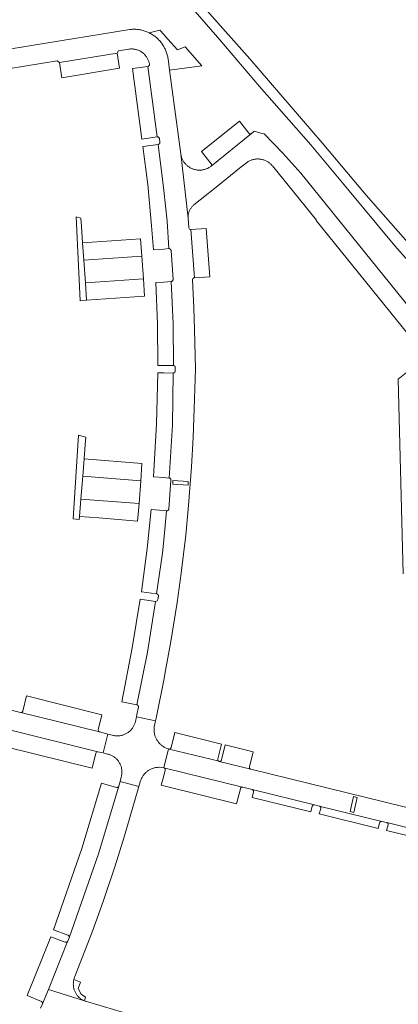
# Model space of a CAD drawing. Extents: x 152825 to 164088, y 457113 to 463005.
# Tile 324 of 364: x 157963 to 158061, y 461681 to 461938. Entities that reach past the tile are written whole.
import ezdxf

# ---------------------------------------------------------------- set-up
doc = ezdxf.new("R2010")
doc.units = 0
doc.header["$LTSCALE"] = 0.5
for name, color, linetype, lineweight in [('B-PV-VH-ONVERHARD_ZAND-GV', 251, 'CONTINUOUS', 18), ('B-PV-VH-OPENVERHARDING_BETONELEMENT-GV', 251, 'CONTINUOUS', 18), ('B-PV-VH-OPENVERHARDING_BETONSTRAATSTEEN-GV', 251, 'CONTINUOUS', 18)]:
    doc.layers.add(name, color=color, linetype=linetype, lineweight=lineweight)

msp = doc.modelspace()

# ---------------------------------------------------------------- linework, layer by layer
at = {"layer": 'B-PV-VH-ONVERHARD_ZAND-GV', "flags": 128}
for points in [[(158229.324, 461673.661), (158219.576, 461685.894), (158208.277, 461700.268), (158193.015, 461719.38), (158180.452, 461735.658), (158167.438, 461752.269), (158156.849, 461765.455), (158144.616, 461780.794), (158131.543, 461797.524), (158122.172, 461809.068), (158112.377, 461821.55), (158097.469, 461840.186), (158088.263, 461851.076), (158079.411, 461861.418), (158064.275, 461878.95), (158052.747, 461891.996), (158041.245, 461905.635), (158022.405, 461927.571), (158000, 461952.787)], [(158000, 461949.304), (158014.58, 461932.438), (158024.958, 461920.31), (158038.308, 461905.099), (158047.834, 461893.685), (158060.199, 461878.821), (158075.562, 461861.467), (158092.084, 461842.767), (158105.973, 461825.417), (158122.926, 461803.944), (158146.901, 461774.107), (158178.068, 461734.499), (158195.898, 461711.507), (158223.55, 461677.288)]]:
    msp.add_lwpolyline(points, dxfattribs=at)
for points in [[(157978.452, 461886.064), (157977.193, 461886.396), (157978.249, 461864.505), (157979.936, 461864.644), (157979.618, 461869.168), (157979.201, 461875.085), (157978.883, 461879.602), (157978.6, 461883.842)], [(157979.734, 461828.971), (157977.838, 461829.491), (157976.388, 461807.755), (157977.997, 461807.518), (157978.103, 461808.339), (157978.45, 461812.851), (157978.907, 461818.797), (157979.257, 461823.34), (157979.574, 461827.08)]]:
    msp.add_lwpolyline(points, close=True, dxfattribs=at)
at = {"layer": 'B-PV-VH-OPENVERHARDING_BETONELEMENT-GV', "flags": 128}
msp.add_lwpolyline([(157999.029, 461934.996), (157996.183, 461934.316), (157996.317, 461934.25), (157996.554, 461934.125), (157996.788, 461933.993), (157997.017, 461933.854), (157997.242, 461933.707), (157997.463, 461933.555), (157997.679, 461933.396), (157997.89, 461933.23), (157998.096, 461933.059), (157998.297, 461932.881), (157998.492, 461932.697), (157998.682, 461932.508), (157998.867, 461932.313), (157998.903, 461932.272), (157999.045, 461932.112), (157999.217, 461931.907), (157999.383, 461931.696), (157999.543, 461931.48), (157999.696, 461931.26), (157999.843, 461931.035), (157999.983, 461930.806), (158000, 461930.776), (158000.116, 461930.573), (158000.242, 461930.336), (158000.36, 461930.096), (158000.472, 461929.852), (158000.576, 461929.605), (158000.673, 461929.354), (158000.762, 461929.101), (158000.844, 461928.846), (158000.918, 461928.588), (158000.985, 461928.328), (158001.043, 461928.066), (158001.094, 461927.803), (158001.137, 461927.538), (158001.529, 461924.607), (158009.953, 461925.741), (158005.615, 461930.695), (158003.564, 461929.909), (158001.085, 461932.689), (158000, 461933.907)], close=True, dxfattribs=at)
at = {"layer": 'B-PV-VH-OPENVERHARDING_BETONSTRAATSTEEN-GV', "flags": 128}
for points in [[(157955.192, 461924.232), (157972.304, 461926.973), (157972.864, 461926.552), (157987.875, 461929.026), (157988.263, 461929.585), (157990.925, 461930.05), (157991.118, 461930.074), (157991.312, 461930.091), (157991.507, 461930.099), (157991.701, 461930.099), (157991.896, 461930.092), (157992.09, 461930.076), (157992.283, 461930.052), (157992.475, 461930.021), (157992.666, 461929.981), (157992.855, 461929.934), (157993.042, 461929.88), (157993.226, 461929.817), (157993.408, 461929.747), (157993.586, 461929.67), (157993.762, 461929.585), (157993.933, 461929.493), (157994.101, 461929.394), (157994.265, 461929.288), (157994.424, 461929.176), (157994.578, 461929.058), (157994.727, 461928.933), (157994.871, 461928.802), (157995.01, 461928.665), (157995.143, 461928.523), (157995.269, 461928.375), (157995.39, 461928.222), (157995.505, 461928.064), (157995.612, 461927.902), (157995.713, 461927.736), (157995.807, 461927.565), (157995.894, 461927.391), (157995.974, 461927.214), (157996.046, 461927.033), (157996.111, 461926.849), (157996.169, 461926.663), (157996.218, 461926.475), (157996.26, 461926.285), (157996.29, 461926.119), (157996.299, 461926.058), (157996.299, 461925.996), (157996.292, 461925.934), (157996.277, 461925.874), (157996.254, 461925.816), (157996.224, 461925.762), (157996.188, 461925.712), (157996.145, 461925.667), (157996.096, 461925.628), (157996.044, 461925.596), (157995.987, 461925.57), (157995.928, 461925.552), (157995.895, 461925.546), (157998.325, 461907.177), (157998.386, 461907.183), (157998.447, 461907.182), (157998.508, 461907.172), (157998.566, 461907.155), (157998.622, 461907.13), (157998.674, 461907.098), (157998.722, 461907.059), (157998.764, 461907.015), (157998.8, 461906.965), (157998.83, 461906.911), (157998.852, 461906.854), (157998.866, 461906.795), (157998.872, 461906.746), (157999.006, 461905.815), (157999.012, 461905.752), (157999.01, 461905.688), (157998.999, 461905.625), (157998.981, 461905.564), (157998.956, 461905.506), (157998.924, 461905.451), (157998.884, 461905.4), (157998.839, 461905.356), (157998.789, 461905.317), (157998.734, 461905.284), (157998.675, 461905.259), (157998.614, 461905.242), (157998.579, 461905.235), (157999.754, 461895.388), (158000, 461893.223), (158000.908, 461885.233), (158001.361, 461878.093), (158001.423, 461878.095), (158001.486, 461878.09), (158001.547, 461878.077), (158001.605, 461878.056), (158001.661, 461878.027), (158001.712, 461877.992), (158001.759, 461877.951), (158001.8, 461877.903), (158001.834, 461877.851), (158001.862, 461877.795), (158001.882, 461877.736), (158001.894, 461877.675), (158001.899, 461877.619), (158002.433, 461870.09), (158002.433, 461870.027), (158002.424, 461869.964), (158002.408, 461869.902), (158002.384, 461869.843), (158002.353, 461869.788), (158002.315, 461869.737), (158002.271, 461869.691), (158002.222, 461869.651), (158002.168, 461869.617), (158002.11, 461869.591), (158002.049, 461869.572), (158001.987, 461869.561), (158001.968, 461869.559), (158002.488, 461858.5), (158002.524, 461847.661), (158002.584, 461847.657), (158002.643, 461847.646), (158002.7, 461847.626), (158002.754, 461847.6), (158002.804, 461847.566), (158002.85, 461847.526), (158002.889, 461847.48), (158002.922, 461847.43), (158002.948, 461847.376), (158002.967, 461847.318), (158002.978, 461847.259), (158002.981, 461847.199), (158002.976, 461847.141), (158002.998, 461846.205), (158002.998, 461846.196), (158002.997, 461846.187), (158002.997, 461846.178), (158002.996, 461846.169), (158002.995, 461846.159), (158002.994, 461846.15), (158002.993, 461846.141), (158002.991, 461846.132), (158002.99, 461846.123), (158002.988, 461846.114), (158002.986, 461846.105), (158002.984, 461846.097), (158002.982, 461846.088), (158002.979, 461846.079), (158002.977, 461846.07), (158002.974, 461846.061), (158002.972, 461846.053), (158002.969, 461846.044), (158002.966, 461846.035), (158002.962, 461846.027), (158002.959, 461846.018), (158002.955, 461846.01), (158002.951, 461846.002), (158002.948, 461845.993), (158002.944, 461845.985), (158002.94, 461845.977), (158002.935, 461845.969), (158002.931, 461845.961), (158002.926, 461845.953), (158002.922, 461845.945), (158002.917, 461845.937), (158002.912, 461845.93), (158002.907, 461845.922), (158002.902, 461845.915), (158002.896, 461845.907), (158002.891, 461845.9), (158002.885, 461845.893), (158002.879, 461845.886), (158002.873, 461845.879), (158002.867, 461845.872), (158002.861, 461845.865), (158002.855, 461845.858), (158002.849, 461845.852), (158002.842, 461845.845), (158002.836, 461845.839), (158002.829, 461845.833), (158002.822, 461845.826), (158002.815, 461845.821), (158002.808, 461845.815), (158002.801, 461845.809), (158002.794, 461845.803), (158002.787, 461845.798), (158002.779, 461845.792), (158002.772, 461845.787), (158002.764, 461845.782), (158002.757, 461845.777), (158002.749, 461845.772), (158002.741, 461845.768), (158002.733, 461845.763), (158002.725, 461845.759), (158002.717, 461845.754), (158002.709, 461845.75), (158002.701, 461845.746), (158002.692, 461845.742), (158002.684, 461845.739), (158002.676, 461845.735), (158002.667, 461845.732), (158002.659, 461845.728), (158002.65, 461845.725), (158002.641, 461845.722), (158002.633, 461845.72), (158002.624, 461845.717), (158002.615, 461845.714), (158002.606, 461845.712), (158002.597, 461845.71), (158002.589, 461845.708), (158002.58, 461845.706), (158002.571, 461845.704), (158002.562, 461845.703), (158002.553, 461845.701), (158002.543, 461845.7), (158002.534, 461845.699), (158002.525, 461845.698), (158002.516, 461845.697), (158002.507, 461845.696), (158002.497, 461845.696), (158002.257, 461832.205), (158001.404, 461818.345), (158001.465, 461818.34), (158001.525, 461818.327), (158001.584, 461818.306), (158001.638, 461818.278), (158001.689, 461818.243), (158001.735, 461818.202), (158001.775, 461818.155), (158001.809, 461818.104), (158001.835, 461818.048), (158001.855, 461817.99), (158001.866, 461817.929), (158001.87, 461817.868), (158001.868, 461817.83), (158001.291, 461810.252), (158001.282, 461810.191), (158001.264, 461810.131), (158001.24, 461810.075), (158001.208, 461810.022), (158001.169, 461809.973), (158001.125, 461809.93), (158001.075, 461809.893), (158001.021, 461809.863), (158000.964, 461809.839), (158000.904, 461809.824), (158000.843, 461809.816), (158000.781, 461809.816), (158000.752, 461809.819), (158000, 461802.21), (157999.658, 461798.75), (157998.16, 461788.184), (157998.221, 461788.179), (157998.28, 461788.166), (157998.338, 461788.145), (157998.392, 461788.117), (157998.442, 461788.082), (157998.487, 461788.041), (157998.527, 461787.994), (157998.56, 461787.942), (157998.585, 461787.887), (157998.604, 461787.829), (157998.615, 461787.769), (157998.617, 461787.708), (157998.612, 461787.647), (157998.608, 461787.624), (157998.463, 461786.681), (157998.269, 461786.35), (157997.905, 461786.229), (157995.796, 461773.008), (157992.983, 461759.29), (157993.044, 461759.28), (157993.103, 461759.262), (157993.16, 461759.237), (157993.212, 461759.205), (157993.26, 461759.166), (157993.303, 461759.121), (157993.34, 461759.072), (157993.37, 461759.017), (157993.392, 461758.96), (157993.407, 461758.9), (157993.414, 461758.839), (157993.413, 461758.777), (157993.405, 461758.716), (157993.404, 461758.713), (157993.02, 461756.753), (157992.891, 461756.149), (157997.853, 461755.115), (157997.997, 461755.79), (157998.087, 461756.241), (158000, 461765.728), (158000.498, 461768.199), (158001.869, 461775.796), (158003.491, 461785.899), (158004.56, 461793.562), (158005.717, 461803.478), (158006.45, 461811.205), (158007.202, 461821.225), (158007.638, 461828.939), (158007.975, 461838.977), (158008.311, 461846.808), (158007.991, 461856.927), (158007.871, 461862.658), (158007.514, 461869.948), (158007.512, 461870.001), (158007.517, 461870.064), (158007.529, 461870.126), (158007.55, 461870.185), (158007.577, 461870.242), (158007.612, 461870.295), (158007.653, 461870.343), (158007.7, 461870.385), (158007.752, 461870.421), (158007.808, 461870.45), (158007.867, 461870.472), (158007.928, 461870.487), (158007.991, 461870.493), (158007.062, 461883.078), (158006.706, 461883.197), (158006.516, 461883.521), (158006.34, 461885.989), (158004.455, 461902.743), (158003.597, 461909.152), (158003.513, 461909.782), (158001.529, 461924.607), (158001.137, 461927.538), (158001.094, 461927.803), (158001.043, 461928.066), (158000.985, 461928.328), (158000.918, 461928.588), (158000.844, 461928.846), (158000.762, 461929.101), (158000.673, 461929.354), (158000.576, 461929.605), (158000.472, 461929.852), (158000.36, 461930.096), (158000.242, 461930.336), (158000.116, 461930.573), (158000, 461930.776), (157999.983, 461930.806), (157999.843, 461931.035), (157999.696, 461931.26), (157999.543, 461931.48), (157999.383, 461931.696), (157999.217, 461931.907), (157999.045, 461932.112), (157998.903, 461932.272), (157998.867, 461932.313), (157998.682, 461932.508), (157998.492, 461932.697), (157998.297, 461932.881), (157998.096, 461933.059), (157997.89, 461933.23), (157997.679, 461933.396), (157997.463, 461933.555), (157997.242, 461933.707), (157997.017, 461933.854), (157996.788, 461933.993), (157996.554, 461934.125), (157996.317, 461934.25), (157996.183, 461934.316), (157996.076, 461934.369), (157995.832, 461934.479), (157995.584, 461934.583), (157995.334, 461934.679), (157995.08, 461934.768), (157994.825, 461934.849), (157994.567, 461934.922), (157994.306, 461934.988), (157994.045, 461935.046), (157993.781, 461935.096), (157993.516, 461935.138), (157993.25, 461935.172), (157992.983, 461935.199), (157992.715, 461935.217), (157992.447, 461935.227), (157992.179, 461935.23), (157991.911, 461935.224), (157991.643, 461935.21), (157991.375, 461935.189), (157991.156, 461935.165), (157965.595, 461931.023), (157953.353, 461929.04)], [(158069.011, 461856.533), (158035.656, 461897.766), (158031.022, 461903.002), (158026.112, 461907.988), (158025.308, 461908.201), (158023.589, 461908.658), (158022.886, 461908.094), (158012.332, 461899.587), (158012.287, 461899.543), (158012.26, 461899.521), (158012.1, 461899.405), (158011.936, 461899.295), (158011.767, 461899.191), (158011.594, 461899.095), (158011.418, 461899.006), (158011.238, 461898.924), (158011.055, 461898.849), (158010.869, 461898.782), (158010.68, 461898.722), (158010.489, 461898.67), (158010.297, 461898.626), (158010.102, 461898.589), (158009.907, 461898.561), (158009.71, 461898.54), (158009.512, 461898.527), (158009.315, 461898.523), (158009.117, 461898.526), (158008.919, 461898.538), (158008.723, 461898.557), (158008.527, 461898.584), (158008.332, 461898.62), (158008.139, 461898.663), (158007.948, 461898.713), (158007.759, 461898.772), (158007.573, 461898.838), (158007.389, 461898.911), (158007.208, 461898.992), (158007.031, 461899.08), (158006.858, 461899.176), (158006.689, 461899.278), (158006.524, 461899.387), (158006.363, 461899.502), (158006.207, 461899.624), (158006.057, 461899.753), (158005.911, 461899.887), (158005.771, 461900.027), (158005.637, 461900.172), (158005.509, 461900.323), (158005.387, 461900.478), (158005.272, 461900.639), (158005.163, 461900.804), (158005.061, 461900.973), (158004.966, 461901.147), (158004.878, 461901.324), (158004.797, 461901.504), (158004.723, 461901.688), (158004.657, 461901.874), (158004.599, 461902.063), (158004.548, 461902.255), (158004.505, 461902.448), (158004.47, 461902.642), (158004.455, 461902.743), (158006.34, 461885.989), (158006.337, 461886.049), (158006.335, 461886.235), (158006.34, 461886.42), (158006.354, 461886.606), (158006.375, 461886.79), (158006.404, 461886.974), (158006.441, 461887.156), (158006.486, 461887.336), (158006.539, 461887.514), (158006.599, 461887.69), (158006.667, 461887.863), (158006.742, 461888.032), (158006.824, 461888.199), (158006.913, 461888.362), (158007.01, 461888.52), (158007.113, 461888.675), (158007.223, 461888.825), (158007.339, 461888.97), (158007.461, 461889.11), (158007.589, 461889.244), (158007.723, 461889.373), (158007.862, 461889.496), (158009.471, 461890.793), (158014.054, 461894.49), (158019.72, 461899.06), (158021.91, 461900.721), (158022.023, 461900.789), (158022.197, 461900.884), (158022.374, 461900.973), (158022.555, 461901.055), (158022.739, 461901.129), (158022.926, 461901.196), (158023.115, 461901.255), (158023.307, 461901.306), (158023.5, 461901.35), (158023.695, 461901.386), (158023.891, 461901.414), (158024.089, 461901.434), (158024.287, 461901.446), (158024.485, 461901.45), (158024.683, 461901.446), (158024.881, 461901.434), (158025.079, 461901.414), (158025.275, 461901.387), (158025.47, 461901.351), (158025.664, 461901.307), (158025.855, 461901.256), (158026.045, 461901.197), (158026.231, 461901.13), (158026.415, 461901.056), (158026.596, 461900.975), (158026.774, 461900.886), (158026.947, 461900.79), (158027.117, 461900.688), (158027.282, 461900.578), (158027.443, 461900.462), (158027.599, 461900.34), (158027.75, 461900.211), (158027.896, 461900.076), (158028.036, 461899.936), (158028.171, 461899.79), (158028.299, 461899.639), (158039.743, 461885.491), (158039.657, 461885.45), (158065.389, 461853.683)], [(158064.488, 461846.851), (158061.023, 461844.064), (158062.323, 461793.443)], [(157959.885, 461752.767), (157982.883, 461747.072), (157984.197, 461746.744), (157985.431, 461751.672), (157983.276, 461752.209), (157962.792, 461757.299), (157962.75, 461757.308), (157962.709, 461757.32), (157957.87, 461758.516)], [(158132.583, 461715.506), (158032.583, 461740.104), (158022.684, 461742.539), (158022.659, 461742.546), (158022.651, 461742.548), (158014.48, 461744.557), (158014.471, 461744.559), (158014.436, 461744.567), (158001.385, 461747.775), (158001.231, 461747.812), (158000.014, 461742.873), (158000.029, 461742.869), (158020.523, 461737.819), (158020.582, 461737.804), (158020.961, 461737.711), (158022.708, 461737.28), (158022.991, 461737.21), (158039.246, 461733.235), (158039.264, 461733.231), (158040.475, 461732.932), (158056.748, 461728.914), (158056.756, 461728.912), (158058.02, 461728.603), (158058.056, 461728.594), (158074.293, 461724.597)], [(158074.293, 461724.597), (158058.056, 461728.594), (158058.065, 461728.59), (158058.073, 461728.587), (158058.082, 461728.584), (158058.091, 461728.58), (158058.099, 461728.577), (158058.108, 461728.573), (158058.116, 461728.569), (158058.125, 461728.565), (158058.133, 461728.561), (158058.141, 461728.557), (158058.15, 461728.552), (158058.158, 461728.548), (158058.166, 461728.543), (158058.174, 461728.538), (158058.181, 461728.534), (158058.189, 461728.528), (158058.197, 461728.523), (158058.205, 461728.518), (158058.212, 461728.512), (158058.219, 461728.507), (158058.227, 461728.501), (158058.234, 461728.495), (158058.241, 461728.489), (158058.248, 461728.483), (158058.255, 461728.477), (158058.262, 461728.47), (158058.268, 461728.464), (158058.275, 461728.457), (158058.281, 461728.451), (158058.288, 461728.444), (158058.294, 461728.437), (158058.3, 461728.43), (158058.306, 461728.423), (158058.312, 461728.415), (158058.317, 461728.408), (158058.323, 461728.401), (158058.328, 461728.393), (158058.334, 461728.385), (158058.336, 461728.382), (158058.339, 461728.378), (158058.344, 461728.37), (158058.349, 461728.362), (158058.354, 461728.354), (158058.358, 461728.346), (158058.363, 461728.338), (158058.367, 461728.33), (158058.371, 461728.321), (158058.375, 461728.313), (158058.379, 461728.305), (158058.383, 461728.296), (158058.387, 461728.288), (158058.39, 461728.279), (158058.393, 461728.27), (158058.396, 461728.262), (158058.4, 461728.253), (158058.402, 461728.244), (158058.405, 461728.235), (158058.408, 461728.226), (158058.41, 461728.217), (158058.412, 461728.208), (158058.414, 461728.199), (158058.416, 461728.19), (158058.418, 461728.181), (158058.42, 461728.172), (158058.421, 461728.162), (158058.422, 461728.153), (158058.424, 461728.144), (158058.424, 461728.135), (158058.425, 461728.126), (158058.426, 461728.116), (158058.426, 461728.107), (158058.427, 461728.098), (158058.427, 461728.088), (158058.427, 461728.079), (158058.427, 461728.07), (158058.426, 461728.06), (158058.426, 461728.051), (158058.425, 461728.042), (158058.424, 461728.033), (158058.424, 461728.023), (158058.422, 461728.014), (158058.421, 461728.005), (158058.035, 461726.541), (158073.374, 461722.782)], [(158000, 461676.007), (157979.634, 461682.065), (157979.571, 461682.088), (157979.39, 461682.16), (157979.357, 461682.174), (157969.977, 461685.147), (157968.469, 461681.381), (157967.961, 461680.294)]]:
    msp.add_lwpolyline(points, dxfattribs=at)
for points in [[(157988.53, 461925.065), (157987.875, 461929.026), (157972.864, 461926.552), (157973.482, 461922.583)], [(157998.325, 461907.177), (157995.895, 461925.546), (157991.894, 461925.015), (157994.32, 461906.644)], [(158022.164, 461908.175), (158019.698, 461911.326), (158009.814, 461903.39), (158012.354, 461900.223), (158012.39, 461900.171), (158012.418, 461900.115), (158012.44, 461900.056), (158012.453, 461899.995), (158012.459, 461899.932), (158012.457, 461899.869), (158012.447, 461899.807), (158012.429, 461899.747), (158012.404, 461899.69), (158012.371, 461899.636), (158012.332, 461899.587), (158022.886, 461908.094), (158022.834, 461908.057), (158022.778, 461908.026), (158022.719, 461908.003), (158022.658, 461907.988), (158022.594, 461907.98), (158022.531, 461907.98), (158022.468, 461907.988), (158022.406, 461908.004), (158022.347, 461908.028), (158022.291, 461908.059), (158022.24, 461908.096), (158022.194, 461908.14)], [(157999.754, 461895.388), (157998.579, 461905.235), (157994.547, 461904.706), (157995.886, 461894.798), (157996.858, 461884.035), (157997.347, 461877.78), (158000, 461877.987), (158001.361, 461878.093), (158000.908, 461885.233), (158000, 461893.223)], [(158011.995, 461870.771), (158011.085, 461883.365), (158007.062, 461883.078), (158007.991, 461870.493)], [(157994.307, 461876.176), (157993.963, 461880.691), (157978.883, 461879.602), (157979.201, 461875.085)], [(157994.741, 461870.251), (157994.307, 461876.176), (157979.201, 461875.085), (157979.618, 461869.168)], [(157995.028, 461865.735), (157994.741, 461870.251), (157979.618, 461869.168), (157979.936, 461864.644)], [(158002.488, 461858.5), (158001.968, 461869.559), (158000, 461869.403), (157997.956, 461869.241), (157998.376, 461858.535), (157998.475, 461847.676), (158000, 461847.67), (158002.524, 461847.661)], [(158000, 461845.712), (157998.467, 461845.721), (157998.165, 461832.479), (157997.374, 461818.65), (158000, 461818.451), (158001.404, 461818.345), (158002.257, 461832.205), (158002.497, 461845.696)], [(157994.337, 461822.172), (157979.257, 461823.34), (157978.907, 461818.797), (157994.016, 461817.66)], [(157994.016, 461817.66), (157978.907, 461818.797), (157978.45, 461812.851), (157993.573, 461811.679)], [(158002.333, 461816.733), (158002.395, 461817.731), (158006.388, 461817.483), (158006.326, 461816.485)], [(158006.388, 461817.483), (158002.395, 461817.731), (158002.333, 461816.733), (158006.326, 461816.485)], [(157993.573, 461811.679), (157978.45, 461812.851), (157978.103, 461808.339), (157983.14, 461807.946), (157993.198, 461807.16)], [(158000, 461809.879), (157996.72, 461810.141), (157995.662, 461799.994), (157994.207, 461788.71), (157998.16, 461788.184), (157999.658, 461798.75), (158000, 461802.21), (158000.752, 461809.819)], [(157997.905, 461786.229), (157993.898, 461786.768), (157991.83, 461774.158), (157989.065, 461760.103), (157992.983, 461759.29), (157995.796, 461773.008)], [(157983.917, 461756.715), (157964.282, 461761.596), (157963.316, 461757.659), (157963.125, 461757.375), (157962.792, 461757.299), (157983.276, 461752.209), (157982.983, 461752.435), (157982.93, 461752.801)], [(157997.853, 461755.115), (157992.891, 461756.149), (157992.639, 461754.971), (157992.595, 461754.781), (157992.542, 461754.593), (157992.482, 461754.407), (157992.415, 461754.223), (157992.34, 461754.043), (157992.258, 461753.865), (157992.168, 461753.692), (157992.072, 461753.522), (157991.968, 461753.356), (157991.859, 461753.195), (157991.742, 461753.038), (157991.619, 461752.886), (157991.49, 461752.739), (157991.355, 461752.598), (157991.215, 461752.462), (157991.069, 461752.332), (157990.917, 461752.209), (157990.761, 461752.091), (157990.6, 461751.98), (157990.435, 461751.876), (157990.266, 461751.779), (157990.093, 461751.688), (157989.916, 461751.605), (157989.736, 461751.529), (157989.553, 461751.46), (157989.367, 461751.399), (157989.179, 461751.346), (157988.99, 461751.301), (157988.798, 461751.263), (157988.605, 461751.233), (157988.411, 461751.211), (157988.216, 461751.197), (157988.021, 461751.191), (157987.825, 461751.193), (157987.63, 461751.203), (157987.435, 461751.221), (157987.242, 461751.247), (157987.049, 461751.281), (157986.859, 461751.322), (157986.67, 461751.372), (157986.651, 461751.377), (157985.431, 461751.672), (157984.197, 461746.744), (157985.33, 461746.461), (157985.52, 461746.418), (157985.708, 461746.368), (157985.894, 461746.309), (157986.078, 461746.244), (157986.258, 461746.17), (157986.436, 461746.09), (157986.61, 461746.002), (157986.78, 461745.907), (157986.946, 461745.805), (157987.108, 461745.696), (157987.265, 461745.581), (157987.418, 461745.46), (157987.565, 461745.332), (157987.707, 461745.199), (157987.843, 461745.06), (157987.974, 461744.915), (157988.098, 461744.765), (157988.217, 461744.61), (157988.328, 461744.45), (157988.434, 461744.286), (157988.532, 461744.118), (157988.623, 461743.946), (157988.707, 461743.77), (157988.784, 461743.591), (157988.854, 461743.409), (157988.916, 461743.224), (157988.97, 461743.037), (157989.016, 461742.847), (157989.055, 461742.656), (157989.086, 461742.464), (157989.109, 461742.27), (157989.124, 461742.076), (157989.131, 461741.881), (157989.13, 461741.686), (157989.121, 461741.492), (157989.104, 461741.297), (157989.079, 461741.104), (157989.047, 461740.912), (157989.006, 461740.721), (157988.957, 461740.533), (157988.94, 461740.472), (157988.635, 461739.345), (157993.545, 461738.04), (157993.897, 461739.26), (157993.954, 461739.454), (157994.019, 461739.645), (157994.091, 461739.834), (157994.171, 461740.019), (157994.258, 461740.202), (157994.352, 461740.38), (157994.453, 461740.555), (157994.56, 461740.726), (157994.675, 461740.892), (157994.796, 461741.054), (157994.924, 461741.211), (157995.057, 461741.362), (157995.196, 461741.508), (157995.342, 461741.649), (157995.492, 461741.784), (157995.648, 461741.912), (157995.808, 461742.034), (157995.974, 461742.15), (157996.144, 461742.26), (157996.318, 461742.362), (157996.496, 461742.457), (157996.678, 461742.546), (157996.863, 461742.627), (157997.051, 461742.701), (157997.241, 461742.767), (157997.435, 461742.825), (157997.63, 461742.876), (157997.828, 461742.919), (157998.026, 461742.955), (157998.227, 461742.982), (157998.427, 461743.001), (157998.629, 461743.013), (157998.795, 461743.016), (157999.409, 461742.981), (158000, 461742.876), (158000.014, 461742.873), (158001.231, 461747.812), (158000.661, 461748.019), (158000.118, 461748.289), (158000, 461748.36), (157999.942, 461748.394), (157999.771, 461748.507), (157999.604, 461748.626), (157999.442, 461748.751), (157999.285, 461748.882), (157999.133, 461749.02), (157998.987, 461749.163), (157998.847, 461749.312), (157998.712, 461749.466), (157998.583, 461749.626), (157998.461, 461749.79), (157998.345, 461749.959), (157998.236, 461750.133), (157998.134, 461750.31), (157998.039, 461750.491), (157997.951, 461750.676), (157997.87, 461750.865), (157997.797, 461751.056), (157997.731, 461751.25), (157997.673, 461751.446), (157997.623, 461751.645), (157997.58, 461751.845), (157997.545, 461752.047), (157997.518, 461752.25), (157997.499, 461752.454), (157997.488, 461752.658), (157997.485, 461752.863), (157997.49, 461753.068), (157997.503, 461753.272), (157997.524, 461753.476), (157997.553, 461753.679), (157997.59, 461753.88), (157997.602, 461753.937)], [(157982.883, 461747.072), (157959.885, 461752.767), (157959.944, 461752.748), (157960, 461752.721), (157960.052, 461752.687), (157960.1, 461752.646), (157960.142, 461752.6), (157960.178, 461752.549), (157960.207, 461752.494), (157960.228, 461752.435), (157960.242, 461752.374), (157960.248, 461752.313), (157960.246, 461752.25), (157960.236, 461752.189), (157960.229, 461752.161), (157959.281, 461748.271), (157981.369, 461742.791), (157982.33, 461746.714), (157982.537, 461747.001)], [(158015.029, 461749.079), (158002.885, 461752.063), (158001.92, 461748.163), (158001.727, 461747.866), (158001.385, 461747.775), (158014.436, 461744.567), (158014.375, 461744.586), (158014.317, 461744.613), (158014.264, 461744.646), (158014.214, 461744.686), (158014.17, 461744.732), (158014.132, 461744.783), (158014.101, 461744.839), (158014.077, 461744.898), (158014.061, 461744.959), (158014.052, 461745.022), (158014.052, 461745.086), (158014.059, 461745.149), (158014.065, 461745.176)], [(158023.309, 461747.049), (158016.002, 461748.84), (158015.043, 461744.916), (158015.041, 461744.907), (158015.038, 461744.899), (158015.035, 461744.891), (158015.032, 461744.882), (158015.029, 461744.874), (158015.025, 461744.866), (158015.022, 461744.858), (158015.018, 461744.85), (158015.014, 461744.841), (158015.011, 461744.833), (158015.007, 461744.826), (158015.003, 461744.818), (158014.998, 461744.81), (158014.994, 461744.802), (158014.989, 461744.795), (158014.984, 461744.787), (158014.98, 461744.78), (158014.975, 461744.772), (158014.97, 461744.765), (158014.964, 461744.758), (158014.959, 461744.751), (158014.953, 461744.744), (158014.948, 461744.737), (158014.942, 461744.73), (158014.936, 461744.723), (158014.931, 461744.717), (158014.924, 461744.71), (158014.918, 461744.704), (158014.912, 461744.697), (158014.905, 461744.691), (158014.899, 461744.685), (158014.892, 461744.679), (158014.886, 461744.673), (158014.879, 461744.668), (158014.872, 461744.662), (158014.865, 461744.657), (158014.858, 461744.651), (158014.851, 461744.646), (158014.843, 461744.641), (158014.836, 461744.636), (158014.829, 461744.631), (158014.821, 461744.626), (158014.813, 461744.622), (158014.81, 461744.62), (158014.806, 461744.618), (158014.798, 461744.613), (158014.79, 461744.609), (158014.782, 461744.605), (158014.774, 461744.601), (158014.766, 461744.598), (158014.758, 461744.594), (158014.75, 461744.59), (158014.742, 461744.587), (158014.733, 461744.584), (158014.725, 461744.581), (158014.716, 461744.578), (158014.708, 461744.575), (158014.699, 461744.573), (158014.691, 461744.57), (158014.682, 461744.568), (158014.674, 461744.566), (158014.665, 461744.564), (158014.656, 461744.562), (158014.648, 461744.56), (158014.639, 461744.559), (158014.63, 461744.558), (158014.621, 461744.556), (158014.613, 461744.555), (158014.604, 461744.554), (158014.595, 461744.554), (158014.586, 461744.553), (158014.577, 461744.553), (158014.568, 461744.552), (158014.559, 461744.552), (158014.55, 461744.552), (158014.541, 461744.553), (158014.533, 461744.553), (158014.524, 461744.553), (158014.515, 461744.554), (158014.506, 461744.555), (158014.497, 461744.556), (158014.488, 461744.557), (158014.48, 461744.557), (158022.651, 461742.548), (158022.643, 461742.552), (158022.635, 461742.555), (158022.627, 461742.558), (158022.619, 461742.562), (158022.611, 461742.565), (158022.603, 461742.569), (158022.595, 461742.573), (158022.588, 461742.577), (158022.58, 461742.581), (158022.573, 461742.585), (158022.565, 461742.589), (158022.558, 461742.594), (158022.551, 461742.598), (158022.543, 461742.603), (158022.536, 461742.608), (158022.529, 461742.613), (158022.522, 461742.618), (158022.515, 461742.623), (158022.508, 461742.628), (158022.502, 461742.633), (158022.495, 461742.639), (158022.488, 461742.645), (158022.482, 461742.65), (158022.476, 461742.656), (158022.47, 461742.662), (158022.464, 461742.668), (158022.457, 461742.675), (158022.452, 461742.681), (158022.446, 461742.687), (158022.44, 461742.694), (158022.435, 461742.7), (158022.429, 461742.707), (158022.424, 461742.714), (158022.419, 461742.721), (158022.414, 461742.728), (158022.409, 461742.735), (158022.404, 461742.742), (158022.399, 461742.749), (158022.395, 461742.756), (158022.39, 461742.764), (158022.386, 461742.771), (158022.382, 461742.779), (158022.378, 461742.786), (158022.374, 461742.794), (158022.37, 461742.802), (158022.366, 461742.81), (158022.363, 461742.818), (158022.359, 461742.826), (158022.356, 461742.834), (158022.353, 461742.842), (158022.35, 461742.85), (158022.347, 461742.858), (158022.345, 461742.866), (158022.342, 461742.874), (158022.34, 461742.883), (158022.338, 461742.891), (158022.335, 461742.899), (158022.334, 461742.908), (158022.332, 461742.916), (158022.33, 461742.925), (158022.329, 461742.933), (158022.327, 461742.942), (158022.326, 461742.95), (158022.325, 461742.959), (158022.324, 461742.967), (158022.323, 461742.976), (158022.323, 461742.985), (158022.323, 461742.993), (158022.322, 461743.002), (158022.322, 461743.01), (158022.322, 461743.019), (158022.322, 461743.028), (158022.323, 461743.036), (158022.323, 461743.045), (158022.324, 461743.054), (158022.324, 461743.062), (158022.325, 461743.071), (158022.326, 461743.079), (158022.328, 461743.088), (158022.329, 461743.096), (158022.331, 461743.105), (158022.332, 461743.113), (158022.334, 461743.122), (158022.336, 461743.13)], [(158020.523, 461737.819), (158000.029, 461742.869), (158000.039, 461742.865), (158000.047, 461742.862), (158000.056, 461742.859), (158000.064, 461742.855), (158000.072, 461742.852), (158000.08, 461742.848), (158000.088, 461742.845), (158000.096, 461742.841), (158000.104, 461742.837), (158000.111, 461742.833), (158000.119, 461742.828), (158000.127, 461742.824), (158000.134, 461742.819), (158000.142, 461742.815), (158000.149, 461742.81), (158000.156, 461742.805), (158000.164, 461742.8), (158000.171, 461742.795), (158000.178, 461742.79), (158000.185, 461742.784), (158000.192, 461742.779), (158000.198, 461742.773), (158000.205, 461742.767), (158000.212, 461742.761), (158000.218, 461742.756), (158000.224, 461742.749), (158000.231, 461742.743), (158000.237, 461742.737), (158000.243, 461742.73), (158000.249, 461742.724), (158000.254, 461742.717), (158000.26, 461742.71), (158000.266, 461742.704), (158000.271, 461742.697), (158000.276, 461742.69), (158000.281, 461742.683), (158000.286, 461742.676), (158000.291, 461742.668), (158000.296, 461742.661), (158000.301, 461742.653), (158000.306, 461742.646), (158000.31, 461742.638), (158000.314, 461742.631), (158000.318, 461742.623), (158000.322, 461742.615), (158000.326, 461742.607), (158000.33, 461742.599), (158000.334, 461742.591), (158000.337, 461742.583), (158000.34, 461742.575), (158000.344, 461742.567), (158000.347, 461742.558), (158000.35, 461742.55), (158000.352, 461742.542), (158000.355, 461742.533), (158000.357, 461742.525), (158000.36, 461742.516), (158000.362, 461742.508), (158000.364, 461742.499), (158000.366, 461742.491), (158000.367, 461742.482), (158000.369, 461742.473), (158000.37, 461742.465), (158000.372, 461742.456), (158000.373, 461742.447), (158000.374, 461742.439), (158000.375, 461742.43), (158000.375, 461742.421), (158000.376, 461742.412), (158000.376, 461742.403), (158000.376, 461742.395), (158000.376, 461742.386), (158000.376, 461742.377), (158000.376, 461742.368), (158000.376, 461742.359), (158000.375, 461742.351), (158000.374, 461742.342), (158000.373, 461742.333), (158000.372, 461742.324), (158000.371, 461742.316), (158000.37, 461742.307), (158000.368, 461742.298), (158000.367, 461742.29), (158000.365, 461742.281), (158000.363, 461742.273), (158000.361, 461742.264), (158000, 461740.831), (157999.378, 461738.361), (158000, 461738.208), (158018.971, 461733.53), (158019.958, 461737.446), (158019.975, 461737.506), (158020, 461737.563), (158020.032, 461737.617), (158020.071, 461737.666), (158020.115, 461737.709), (158020.165, 461737.747), (158020.219, 461737.778), (158020.277, 461737.802), (158020.337, 461737.818), (158020.399, 461737.826), (158020.461, 461737.827)], [(157993.545, 461738.04), (157988.635, 461739.345), (157988.298, 461738.098), (157983.026, 461720.488), (157975.382, 461698.63), (157975.043, 461697.752), (157975.015, 461697.692), (157974.979, 461697.637), (157969.977, 461685.147), (157979.357, 461682.174), (157979.211, 461682.239), (157979.036, 461682.326), (157978.865, 461682.42), (157978.697, 461682.52), (157978.534, 461682.627), (157978.376, 461682.741), (157978.222, 461682.862), (157978.073, 461682.988), (157977.929, 461683.121), (157977.791, 461683.259), (157977.659, 461683.403), (157977.533, 461683.552), (157977.413, 461683.706), (157977.3, 461683.865), (157977.193, 461684.029), (157977.093, 461684.196), (157977, 461684.368), (157976.914, 461684.543), (157976.835, 461684.722), (157976.764, 461684.904), (157976.699, 461685.089), (157976.643, 461685.276), (157976.595, 461685.465), (157976.554, 461685.656), (157976.521, 461685.848), (157976.496, 461686.042), (157976.479, 461686.236), (157976.47, 461686.432), (157976.468, 461686.627), (157976.475, 461686.822), (157976.49, 461687.017), (157976.513, 461687.211), (157976.544, 461687.404), (157976.582, 461687.595), (157976.618, 461687.744), (157976.629, 461687.785), (157976.683, 461687.973), (157976.745, 461688.158), (157976.814, 461688.34), (157976.891, 461688.52), (157981.434, 461700.319), (157984.234, 461708.063), (157987.363, 461717.351), (157989.834, 461725.201), (157993.371, 461737.439)], [(157987.682, 461737.763), (157983.816, 461738.891), (157978.714, 461721.852), (157971.306, 461700.721), (157975.057, 461699.3), (157975.117, 461699.275), (157975.173, 461699.243), (157975.225, 461699.204), (157975.272, 461699.159), (157975.313, 461699.108), (157975.347, 461699.053), (157975.374, 461698.994), (157975.394, 461698.932), (157975.407, 461698.869), (157975.411, 461698.804), (157975.407, 461698.739), (157975.395, 461698.675), (157975.382, 461698.63), (157983.026, 461720.488), (157988.298, 461738.098), (157988.276, 461738.039), (157988.247, 461737.983), (157988.21, 461737.931), (157988.168, 461737.884), (157988.12, 461737.843), (157988.067, 461737.809), (157988.011, 461737.781), (157987.951, 461737.761), (157987.889, 461737.748), (157987.826, 461737.743), (157987.763, 461737.747), (157987.701, 461737.758)], [(158039.246, 461733.235), (158022.991, 461737.21), (158023.052, 461737.192), (158023.11, 461737.166), (158023.165, 461737.134), (158023.215, 461737.095), (158023.26, 461737.049), (158023.299, 461736.999), (158023.331, 461736.944), (158023.356, 461736.885), (158023.373, 461736.824), (158023.383, 461736.761), (158023.385, 461736.698), (158023.378, 461736.634), (158023.374, 461736.612), (158023.008, 461735.161), (158038.338, 461731.401), (158038.663, 461732.854), (158038.666, 461732.863), (158038.668, 461732.872), (158038.671, 461732.881), (158038.674, 461732.889), (158038.678, 461732.898), (158038.681, 461732.907), (158038.685, 461732.915), (158038.688, 461732.924), (158038.692, 461732.932), (158038.696, 461732.94), (158038.7, 461732.949), (158038.704, 461732.957), (158038.709, 461732.965), (158038.713, 461732.973), (158038.718, 461732.981), (158038.723, 461732.989), (158038.728, 461732.997), (158038.733, 461733.005), (158038.738, 461733.012), (158038.743, 461733.02), (158038.749, 461733.027), (158038.755, 461733.035), (158038.76, 461733.042), (158038.766, 461733.049), (158038.772, 461733.056), (158038.778, 461733.063), (158038.784, 461733.07), (158038.791, 461733.076), (158038.797, 461733.083), (158038.804, 461733.09), (158038.81, 461733.096), (158038.817, 461733.102), (158038.824, 461733.108), (158038.831, 461733.115), (158038.838, 461733.12), (158038.846, 461733.126), (158038.853, 461733.132), (158038.86, 461733.137), (158038.868, 461733.143), (158038.876, 461733.148), (158038.883, 461733.153), (158038.891, 461733.158), (158038.899, 461733.163), (158038.907, 461733.168), (158038.915, 461733.172), (158038.923, 461733.177), (158038.931, 461733.181), (158038.94, 461733.185), (158038.948, 461733.189), (158038.956, 461733.193), (158038.965, 461733.197), (158038.973, 461733.2), (158038.982, 461733.204), (158038.991, 461733.207), (158038.999, 461733.21), (158039.008, 461733.213), (158039.017, 461733.216), (158039.026, 461733.218), (158039.035, 461733.221), (158039.044, 461733.223), (158039.053, 461733.225), (158039.062, 461733.227), (158039.071, 461733.229), (158039.08, 461733.231), (158039.089, 461733.232), (158039.098, 461733.234), (158039.107, 461733.235), (158039.117, 461733.236), (158039.126, 461733.237), (158039.135, 461733.238), (158039.144, 461733.238), (158039.153, 461733.239), (158039.163, 461733.239), (158039.172, 461733.239), (158039.181, 461733.239), (158039.19, 461733.239), (158039.2, 461733.238), (158039.209, 461733.238), (158039.218, 461733.237), (158039.227, 461733.236), (158039.237, 461733.235)], [(158056.748, 461728.914), (158040.475, 461732.932), (158040.538, 461732.914), (158040.598, 461732.888), (158040.654, 461732.855), (158040.706, 461732.815), (158040.753, 461732.769), (158040.794, 461732.718), (158040.828, 461732.663), (158040.856, 461732.603), (158040.875, 461732.541), (158040.887, 461732.477), (158040.891, 461732.411), (158040.888, 461732.346), (158040.884, 461732.321), (158040.51, 461730.887), (158055.852, 461727.073), (158056.213, 461728.539), (158056.215, 461728.547), (158056.218, 461728.556), (158056.22, 461728.564), (158056.223, 461728.572), (158056.225, 461728.581), (158056.228, 461728.589), (158056.231, 461728.597), (158056.234, 461728.605), (158056.238, 461728.613), (158056.241, 461728.621), (158056.245, 461728.629), (158056.248, 461728.637), (158056.252, 461728.645), (158056.256, 461728.652), (158056.26, 461728.66), (158056.265, 461728.668), (158056.269, 461728.675), (158056.274, 461728.682), (158056.278, 461728.69), (158056.283, 461728.697), (158056.288, 461728.704), (158056.293, 461728.711), (158056.298, 461728.718), (158056.303, 461728.725), (158056.309, 461728.732), (158056.314, 461728.738), (158056.32, 461728.745), (158056.326, 461728.752), (158056.332, 461728.758), (158056.338, 461728.764), (158056.344, 461728.771), (158056.35, 461728.777), (158056.356, 461728.783), (158056.363, 461728.788), (158056.369, 461728.794), (158056.376, 461728.8), (158056.382, 461728.805), (158056.389, 461728.811), (158056.396, 461728.816), (158056.403, 461728.821), (158056.41, 461728.826), (158056.417, 461728.831), (158056.424, 461728.836), (158056.432, 461728.841), (158056.439, 461728.845), (158056.447, 461728.85), (158056.454, 461728.854), (158056.462, 461728.858), (158056.47, 461728.862), (158056.477, 461728.866), (158056.485, 461728.87), (158056.493, 461728.873), (158056.501, 461728.877), (158056.509, 461728.88), (158056.517, 461728.883), (158056.525, 461728.886), (158056.534, 461728.889), (158056.542, 461728.892), (158056.55, 461728.894), (158056.558, 461728.897), (158056.567, 461728.899), (158056.575, 461728.901), (158056.584, 461728.903), (158056.592, 461728.905), (158056.6, 461728.907), (158056.609, 461728.909), (158056.618, 461728.91), (158056.626, 461728.911), (158056.635, 461728.912), (158056.643, 461728.913), (158056.652, 461728.914), (158056.661, 461728.915), (158056.669, 461728.915), (158056.678, 461728.916), (158056.687, 461728.916), (158056.695, 461728.916), (158056.704, 461728.916), (158056.713, 461728.916), (158056.722, 461728.915), (158056.73, 461728.915), (158056.739, 461728.914)], [(158050.369, 461735.173), (158049.394, 461735.394), (158048.511, 461731.492), (158049.486, 461731.272)], [(158048.511, 461731.492), (158049.394, 461735.394), (158050.369, 461735.173), (158049.486, 461731.272)], [(157974.388, 461697.452), (157970.631, 461698.898), (157964.446, 461683.548), (157968.189, 461682.034), (157968.459, 461681.763), (157968.469, 461681.381), (157969.977, 461685.147), (157974.979, 461697.637), (157974.714, 461697.447)], [(157978.377, 461687.026), (157976.618, 461687.744), (157976.582, 461687.595), (157976.544, 461687.404), (157976.513, 461687.211), (157976.49, 461687.017), (157976.475, 461686.822), (157976.468, 461686.627), (157976.47, 461686.432), (157976.479, 461686.236), (157976.496, 461686.042), (157976.521, 461685.848), (157976.554, 461685.656), (157976.595, 461685.465), (157976.643, 461685.276), (157976.699, 461685.089), (157976.764, 461684.904), (157976.835, 461684.722), (157976.914, 461684.543), (157977, 461684.368), (157977.093, 461684.196), (157977.193, 461684.029), (157977.3, 461683.865), (157977.413, 461683.706), (157977.533, 461683.552), (157977.659, 461683.403), (157977.791, 461683.259), (157977.929, 461683.121), (157978.073, 461682.988), (157978.222, 461682.862), (157978.376, 461682.741), (157978.534, 461682.627), (157978.697, 461682.52), (157978.865, 461682.42), (157979.036, 461682.326), (157979.211, 461682.239), (157979.357, 461682.174), (157979.651, 461683.178), (157978.541, 461683.964), (157977.748, 461685.414)]]:
    msp.add_lwpolyline(points, close=True, dxfattribs=at)

doc.saveas('drawing.dxf')
